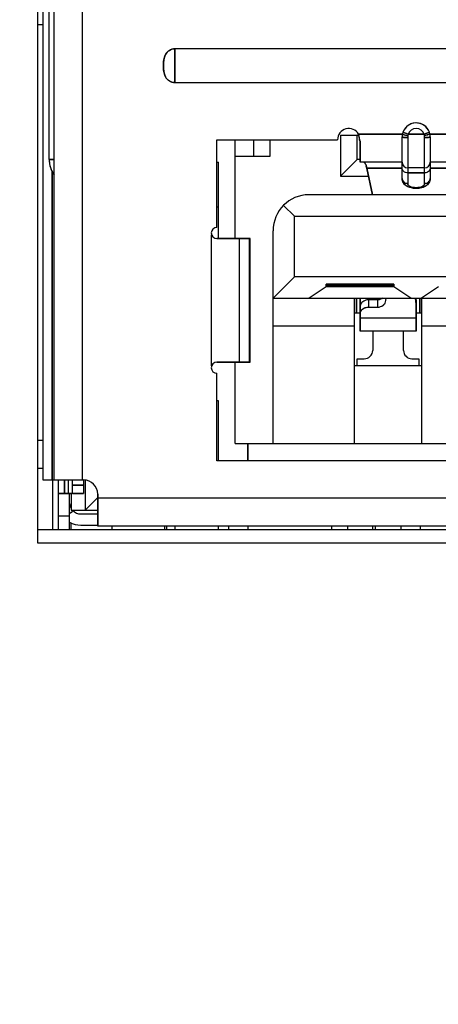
# Model space of a CAD drawing. Header units: millimetres. Extents: x 0 to 1750, y -1720 to 477.
# Tile 285 of 317: x 633 to 641, y -78 to -60. Entities that reach past the tile are written whole.
import ezdxf

# ---------------------------------------------------------------- set-up
doc = ezdxf.new("R2010")
doc.units = ezdxf.units.MM
doc.header["$LTSCALE"] = 92.51
doc.header["$PDMODE"] = 3
doc.header["$PDSIZE"] = 8
doc.layers.get('0').update_dxf_attribs({"linetype": 'CONTINUOUS'})
doc.layers.get('Defpoints').update_dxf_attribs({"linetype": 'CONTINUOUS'})
for name, color, linetype in [('000-VC5000_DXF_DIMENSION', 7, 'CONTINUOUS'), ('101304998_DXF_CONTINUOUS_LINE', 7, 'CONTINUOUS'), ('_101304998_1DXF_CONTINUOUS_LINE', 7, 'CONTINUOUS'), ('CAP1206_0805DXF_CONTINUOUS_LINE', 7, 'CONTINUOUS'), ('CAP_D8X9L_3PDXF_CONTINUOUS_LINE', 7, 'CONTINUOUS'), ('DE-11-072043DXF_CONTINUOUS_LINE', 7, 'CONTINUOUS'), ('DE-19-009523DXF_CONTINUOUS_LINE', 7, 'CONTINUOUS'), ('MANIFOLD_SOLDXF_CONTINUOUS_LINE', 7, 'CONTINUOUS'), ('RES0402_M_1_DXF_CONTINUOUS_LINE', 7, 'CONTINUOUS'), ('SOT457_M_1_1DXF_CONTINUOUS_LINE', 7, 'CONTINUOUS')]:
    doc.layers.add(name, color=color, linetype=linetype)
doc.styles.get("Standard").update_dxf_attribs({"font": 'ISOCP', "width": 0.8})
doc.dimstyles.new('DIMSTYLE_1', dxfattribs={"dimtxt": 6, "dimasz": 6, "dimexe": 2.5, "dimexo": 0.5, "dimgap": 0.75, "dimtad": 1, "dimdsep": 46, "dimtxsty": 'STANDARD', "dimblk": '_FILLED', "dimblk1": '_FILLED', "dimblk2": '_FILLED', "dimcen": 0.09, "dimclrt": 3, "dimazin": 2, "dimtp": 0.5, "dimtm": 0.5, "dimtfac": 1, "dimtofl": 0, "dimtmove": 0, "dimatfit": 3, "dimldrblk": '_FILLED', "dimfxl": 1, "dimtolj": 1, "dimarcsym": 0})

# ---------------------------------------------------------------- blocks, each defined once
blk = doc.blocks.new('_FILLED')
at = {"color": 0, "linetype": 'ByBlock'}
blk.add_solid([(0, 0), (-1, 0.1667), (-1, -0.1667)], dxfattribs=at)
blk = doc.blocks.new('*D2')
at = {"layer": '000-VC5000_DXF_DIMENSION', "color": 0, "lineweight": -2}
for p, q in [((639.383, -14.055), (565.083, -14.055)), ((567.583, -20.055), (567.583, -217.955)), ((614.883, -223.955), (565.083, -223.955))]:
    blk.add_line(p, q, dxfattribs=at)
at = {"layer": 'Defpoints', "color": 0}
for p in [(639.883, -14.055), (567.583, -223.955), (615.383, -223.955)]:
    blk.add_point(p, dxfattribs=at)
at = {"layer": '000-VC5000_DXF_DIMENSION', "color": 0, "linetype": 'ByBlock', "lineweight": -2, "xscale": 6, "yscale": 6, "zscale": 6}
for p, rotation in [((567.583, -14.055), 90), ((567.583, -223.955), 270)]:
    blk.add_blockref('_FILLED', p, dxfattribs=dict(at, rotation=rotation))
at = {"layer": '000-VC5000_DXF_DIMENSION', "color": 3, "insert": (558.833, -119.099), "char_height": 6, "attachment_point": 2, "rotation": 90, "line_spacing_factor": 0.9}
blk.add_mtext('\\A1;209.9', dxfattribs=at)

msp = doc.modelspace()

# ---------------------------------------------------------------- linework, layer by layer
at = {"layer": '101304998_DXF_CONTINUOUS_LINE'}
for p, q in [((633.615, -39.165), (633.615, -68.365)), ((633.816, -68.365), (633.816, -39.165)), ((634.316, -39.129), (634.316, -68.365)), ((633.728, -62.655), (633.728, -59.655)), ((635.966, -61.285), (635.966, -60.685)), ((650.566, -60.685), (635.966, -60.685)), ((635.966, -61.285), (650.566, -61.285)), ((638.916, -62.225), (638.916, -62.955)), ((638.916, -62.225), (639.239, -62.225)), ((639.216, -62.655), (639.216, -62.225)), ((639.239, -62.205), (640.021, -62.205)), ((640.016, -62.996), (640.016, -62.255)), ((640.124, -62.205), (640.03, -62.172)), ((640.116, -62.265), (640.116, -63.082)), ((640.124, -62.205), (640.407, -62.205)), ((640.501, -62.172), (640.407, -62.205)), ((640.416, -63.082), (640.416, -62.265)), ((640.511, -62.205), (641.292, -62.205)), ((640.516, -62.255), (640.516, -62.705)), ((636.716, -63.865), (636.716, -62.305)), ((636.716, -62.305), (638.866, -62.305)), ((637.041, -64.065), (637.041, -62.305)), ((637.366, -62.305), (637.366, -62.595)), ((637.666, -62.595), (637.666, -62.305)), ((639.266, -62.705), (639.266, -62.337)), ((637.041, -62.595), (637.666, -62.595)), ((633.728, -62.655), (633.816, -62.655)), ((636.716, -62.705), (636.741, -62.705)), ((636.741, -64.065), (636.741, -62.705)), ((639.216, -62.655), (638.916, -62.955)), ((639.266, -62.655), (639.216, -62.655)), ((640.016, -62.705), (639.266, -62.705)), ((639.358, -62.728), (639.362, -62.736)), ((641.266, -62.705), (640.516, -62.705)), ((640.516, -62.71), (640.516, -62.996)), ((633.782, -62.878), (633.782, -68.365)), ((638.916, -62.955), (639.417, -62.955)), ((639.385, -62.809), (639.488, -63.285)), ((639.385, -62.809), (640.016, -62.809)), ((640.416, -62.805), (640.116, -62.805)), ((640.116, -62.895), (640.416, -62.895)), ((640.516, -62.809), (641.146, -62.809)), ((648.176, -63.285), (638.356, -63.285)), ((638.096, -63.665), (637.903, -63.473)), ((636.741, -63.505), (636.716, -63.505)), ((638.096, -64.745), (638.096, -63.665)), ((638.096, -63.665), (648.436, -63.665)), ((636.621, -66.334), (636.621, -63.996)), ((637.716, -67.715), (637.716, -63.925)), ((636.716, -64.065), (637.307, -64.065)), ((637.111, -64.065), (637.111, -66.265)), ((637.297, -66.265), (637.297, -64.065)), ((637.307, -66.265), (637.307, -64.065)), ((637.716, -65.125), (638.096, -64.745)), ((648.436, -64.745), (638.096, -64.745)), ((638.661, -64.925), (638.661, -64.875)), ((639.871, -64.875), (638.661, -64.875)), ((638.686, -64.905), (638.686, -64.875)), ((639.839, -64.889), (638.693, -64.889)), ((639.846, -64.875), (639.846, -64.905)), ((639.871, -64.925), (639.871, -64.875)), ((638.661, -64.925), (638.361, -65.125)), ((639.871, -64.925), (638.661, -64.925)), ((638.686, -64.905), (639.846, -64.905)), ((640.171, -65.125), (639.871, -64.925)), ((640.661, -64.925), (640.361, -65.125)), ((637.716, -65.125), (648.816, -65.125)), ((639.166, -67.715), (639.166, -65.125)), ((639.202, -65.135), (639.166, -65.135)), ((639.202, -65.135), (639.202, -65.385)), ((639.265, -65.135), (639.202, -65.135)), ((639.266, -65.715), (639.266, -65.125)), ((639.416, -65.156), (639.416, -65.286)), ((639.577, -65.156), (639.416, -65.156)), ((639.577, -65.156), (639.577, -65.286)), ((639.726, -65.167), (639.73, -65.125)), ((640.251, -65.125), (640.266, -65.286)), ((640.266, -65.156), (640.263, -65.125)), ((640.266, -65.156), (640.266, -65.715)), ((640.329, -65.135), (640.267, -65.135)), ((640.329, -65.385), (640.329, -65.135)), ((640.361, -65.135), (640.329, -65.135)), ((640.366, -67.715), (640.366, -65.125)), ((639.166, -65.385), (639.266, -65.385)), ((639.416, -65.286), (639.577, -65.286)), ((640.266, -65.385), (640.366, -65.385)), ((639.266, -65.474), (640.266, -65.474)), ((639.166, -65.625), (637.716, -65.625)), ((640.266, -65.715), (639.266, -65.715)), ((639.491, -65.715), (639.491, -66.056)), ((640.041, -66.056), (640.041, -65.715)), ((641.666, -65.625), (640.366, -65.625)), ((637.307, -66.265), (636.716, -66.265)), ((637.041, -67.715), (637.041, -66.265)), ((639.216, -66.325), (639.216, -66.206)), ((639.216, -66.206), (639.341, -66.206)), ((640.191, -66.206), (640.316, -66.206)), ((640.316, -66.206), (640.316, -66.325)), ((636.716, -68.025), (636.716, -66.465)), ((639.166, -66.325), (640.366, -66.325)), ((636.741, -66.955), (636.716, -66.955)), ((636.741, -68.025), (636.741, -66.955)), ((637.041, -67.715), (641.516, -67.715)), ((637.266, -68.025), (637.266, -67.715)), ((641.266, -68.025), (636.716, -68.025)), ((633.615, -68.365), (633.815, -68.365)), ((633.791, -69.255), (633.791, -68.365)), ((633.816, -68.365), (634.341, -68.365)), ((633.891, -69.255), (633.891, -68.365)), ((633.997, -68.365), (633.997, -68.605)), ((634.065, -68.365), (634.065, -68.605)), ((634.141, -68.605), (634.141, -68.365)), ((634.341, -68.365), (634.341, -68.605)), ((634.366, -68.365), (634.366, -68.905)), ((634.141, -68.455), (634.341, -68.455)), ((633.891, -68.605), (634.116, -68.605)), ((634.091, -69.255), (634.091, -68.605)), ((634.116, -68.605), (634.116, -68.905)), ((634.341, -68.605), (634.141, -68.605)), ((634.366, -68.905), (634.588, -68.683)), ((634.591, -69.185), (634.591, -68.615)), ((634.591, -68.685), (651.941, -68.685)), ((634.116, -68.905), (634.591, -68.905)), ((634.149, -68.91), (634.118, -68.942)), ((633.891, -69.005), (634.091, -69.005)), ((634.118, -68.942), (634.091, -68.969)), ((634.291, -68.969), (634.591, -68.969)), ((634.116, -69.255), (634.116, -69.129)), ((634.291, -69.169), (634.591, -69.169)), ((651.941, -69.185), (634.591, -69.185)), ((634.841, -69.185), (634.841, -69.255)), ((635.816, -69.185), (635.816, -69.255)), ((635.966, -69.185), (635.966, -69.255)), ((636.741, -69.255), (636.741, -69.185)), ((637.266, -69.185), (637.266, -69.255)), ((638.766, -69.255), (638.766, -69.185)), ((639.041, -69.185), (639.041, -69.255)), ((639.491, -69.255), (639.491, -69.185)), ((639.541, -69.255), (639.541, -69.185)), ((639.991, -69.185), (639.991, -69.255)), ((640.341, -69.255), (640.341, -69.185))]:
    msp.add_line(p, q, dxfattribs=at)
for centre, radius, start, end in [((640.266, -62.255), 0.25, 19.4712, 160.5288), ((639.066, -62.305), 0.2, 30, 180), ((657.978, -58.463), 19.109, 191.2935, 191.6967), ((640.266, -62.255), 0.25, 171.0285, 177.4294), ((640.266, -62.255), 0.25, 177.432, 179.9998), ((640.266, -62.255), 0.25, 168.4633, 171.0259), ((640.266, -62.255), 0.251, 166.7221, 168.4638), ((640.265, -62.255), 0.25, 164.9202, 166.7218), ((640.265, -62.255), 0.249, 163.1557, 164.9199), ((640.266, -62.255), 0.25, 160.5275, 163.1543), ((640.395, -60.788), 1.467, 256.7138, 257.1393), ((640.556, -60.073), 2.2, 257.1789, 258.5215), ((640.33, -62.265), 0.215, 170.3672, 180.0112), ((640.325, -62.264), 0.209, 163.6074, 170.3563), ((640.266, -62.255), 0.15, 19.4712, 160.5288), ((640.206, -62.264), 0.209, 9.6437, 16.3926), ((639.975, -60.073), 2.2, 281.4785, 282.8211), ((640.201, -62.265), 0.215, 359.9888, 9.6328), ((640.136, -60.788), 1.467, 282.8607, 283.2862), ((640.265, -62.255), 0.25, 17.7034, 19.472), ((640.266, -62.255), 0.25, 14.8836, 17.703), ((640.265, -62.255), 0.25, 11.5354, 14.8806), ((640.265, -62.255), 0.25, 1.5623, 11.5275), ((640.266, -62.255), 0.25, 0, 1.5529), ((639.333, -62.722), 0.0167, 61.4852, 67.2258), ((639.325, -62.733), 0.0304, 45.7693, 49.6065), ((639.254, -62.782), 0.117, 27.564, 29.1206), ((639.184, -62.816), 0.195, 23.2122, 24.3109), ((638.906, -62.917), 0.491, 17.2174, 17.8042), ((638.816, -62.945), 0.585, 15.8996, 17.1959), ((638.713, -62.974), 0.693, 15.4611, 15.9225), ((638.57, -63.013), 0.84, 14.069, 15.4315), ((640.116, -62.705), 0.1, 180, 270), ((640.416, -62.705), 0.1, 270, 0), ((640.155, -62.996), 0.139, 180.0096, 188.1082), ((640.376, -62.996), 0.14, 351.5973, 359.9947), ((638.356, -63.925), 0.64, 90, 180), ((636.716, -63.965), 0.1, 90, 270), ((639.341, -66.056), 0.15, 270, 0), ((640.191, -66.056), 0.15, 180, 270), ((636.716, -66.365), 0.1, 90, 270), ((634.341, -68.615), 0.25, 0, 90), ((634.291, -68.769), 0.2, 189.9916, 208.888), ((634.291, -68.769), 0.2, 224.9999, 270), ((634.291, -68.769), 0.4, 239.9857, 270)]:
    msp.add_arc(centre, radius, start, end, dxfattribs=at)
for points, knots in [([(635.966, -60.685), (635.932, -60.685), (635.863, -60.705), (635.767, -60.809), (635.765, -60.985), (635.767, -61.161), (635.863, -61.266), (635.932, -61.285), (635.966, -61.285)], [0, 0, 0, 0, 0.12524, 0.250636, 0.500064, 0.749393, 0.874728, 1, 1, 1, 1]), ([(640.016, -62.255), (640.016, -62.257), (640.019, -62.258), (640.022, -62.259), (640.023, -62.259)], [0, 0, 0, 0, 0.588688, 1, 1, 1, 1]), ([(640.021, -62.205), (640.021, -62.206), (640.025, -62.207), (640.031, -62.209), (640.043, -62.212), (640.052, -62.215), (640.058, -62.216)], [0, 0, 0, 0, 0.062858, 0.249165, 0.567001, 1, 1, 1, 1]), ([(640.023, -62.259), (640.035, -62.262), (640.067, -62.264), (640.097, -62.265), (640.116, -62.265)], [0, 0, 0, 0, 0.41525, 1, 1, 1, 1]), ([(640.416, -62.265), (640.428, -62.265), (640.451, -62.265), (640.484, -62.263), (640.501, -62.26), (640.516, -62.258), (640.516, -62.255)], [0, 0, 0, 0, 0.363643, 0.699215, 0.921698, 1, 1, 1, 1]), ([(640.51, -62.206), (640.509, -62.207), (640.497, -62.21), (640.484, -62.213), (640.474, -62.216)], [0, 0, 0, 0, 0.109738, 1, 1, 1, 1]), ([(640.511, -62.205), (640.511, -62.205), (640.51, -62.206), (640.51, -62.206), (640.51, -62.206)], [0, 0, 0, 0, 0.326833, 1, 1, 1, 1]), ([(639.341, -62.707), (639.342, -62.707), (639.343, -62.708), (639.344, -62.709), (639.345, -62.71)], [0, 0, 0, 0, 0.481996, 1, 1, 1, 1]), ([(640.116, -62.895), (640.091, -62.895), (640.041, -62.88), (640.016, -62.832), (640.016, -62.809)], [0, 0, 0, 0, 0.526206, 1, 1, 1, 1]), ([(640.495, -62.861), (640.481, -62.878), (640.452, -62.892), (640.423, -62.895), (640.416, -62.895)], [0, 0, 0, 0, 0.739857, 1, 1, 1, 1]), ([(640.016, -62.996), (640.016, -63.019), (640.041, -63.067), (640.091, -63.082), (640.116, -63.082)], [0, 0, 0, 0, 0.473794, 1, 1, 1, 1]), ([(640.514, -63.017), (640.51, -63.042), (640.488, -63.09), (640.426, -63.14), (640.349, -63.167), (640.265, -63.175), (640.182, -63.166), (640.105, -63.139), (640.043, -63.09), (640.021, -63.041), (640.017, -63.016)], [0, 0, 0, 0, 0.119715, 0.24002, 0.366322, 0.500166, 0.633959, 0.760145, 0.880158, 1, 1, 1, 1]), ([(640.116, -63.082), (640.116, -63.106), (640.154, -63.139), (640.21, -63.155), (640.266, -63.161), (640.322, -63.155), (640.377, -63.139), (640.415, -63.106), (640.416, -63.082)], [0, 0, 0, 0, 0.194547, 0.338438, 0.5, 0.661562, 0.805453, 1, 1, 1, 1]), ([(640.416, -63.082), (640.441, -63.082), (640.491, -63.067), (640.516, -63.019), (640.516, -62.996)], [0, 0, 0, 0, 0.526206, 1, 1, 1, 1]), ([(638.693, -64.889), (638.691, -64.889), (638.689, -64.889), (638.686, -64.889), (638.686, -64.889)], [0, 0, 0, 0, 0.746644, 1, 1, 1, 1]), ([(639.846, -64.889), (639.846, -64.889), (639.842, -64.889), (639.84, -64.889), (639.839, -64.889)], [0, 0, 0, 0, 0.253354, 1, 1, 1, 1]), ([(639.358, -65.166), (639.349, -65.169), (639.316, -65.184), (639.289, -65.211), (639.277, -65.235)], [0, 0, 0, 0, 0.263292, 1, 1, 1, 1]), ([(639.577, -65.286), (639.613, -65.286), (639.684, -65.265), (639.723, -65.2), (639.726, -65.167)], [0, 0, 0, 0, 0.526141, 1, 1, 1, 1]), ([(639.266, -65.414), (639.266, -65.381), (639.303, -65.308), (639.378, -65.286), (639.416, -65.286)], [0, 0, 0, 0, 0.472466, 1, 1, 1, 1])]:
    msp.add_open_spline(points, degree=3, knots=knots, dxfattribs=at)
for points in [[(633.728, -62.655), (633.728, -62.753), (633.76, -62.854), (633.815, -62.935)], [(639.346, -62.711), (639.35, -62.715), (639.354, -62.72), (639.356, -62.725)], [(639.363, -62.739), (639.367, -62.748), (639.37, -62.757), (639.373, -62.767)], [(640.516, -62.809), (640.516, -62.828), (640.507, -62.847), (640.495, -62.861)], [(639.277, -65.235), (639.27, -65.25), (639.266, -65.268), (639.266, -65.285)], [(639.416, -65.156), (639.396, -65.156), (639.376, -65.16), (639.358, -65.166)], [(639.632, -65.147), (639.614, -65.153), (639.595, -65.156), (639.577, -65.156)], [(639.674, -65.125), (639.661, -65.135), (639.647, -65.142), (639.632, -65.147)]]:
    msp.add_open_spline(points, degree=3, dxfattribs=at)
at = {"layer": '_101304998_1DXF_CONTINUOUS_LINE'}
for p, q in [((633.728, -62.655), (633.728, -59.655)), ((638.916, -62.225), (638.916, -62.955)), ((638.916, -62.225), (639.243, -62.225)), ((639.216, -62.655), (639.216, -62.225)), ((637.041, -64.065), (637.041, -62.305)), ((637.366, -62.305), (637.366, -62.595)), ((637.666, -62.595), (637.666, -62.305)), ((637.041, -62.595), (637.666, -62.595)), ((633.816, -62.655), (633.728, -62.655)), ((639.216, -62.655), (638.916, -62.955)), ((639.266, -62.655), (639.216, -62.655)), ((638.916, -62.955), (639.417, -62.955)), ((648.176, -63.285), (638.356, -63.285)), ((638.096, -63.665), (637.903, -63.473)), ((638.096, -64.745), (638.096, -63.665)), ((638.096, -63.665), (648.436, -63.665)), ((637.716, -67.715), (637.716, -63.925)), ((637.716, -65.125), (638.096, -64.745)), ((648.436, -64.745), (638.096, -64.745)), ((638.661, -64.925), (638.661, -64.875)), ((639.871, -64.875), (638.661, -64.875)), ((638.686, -64.905), (638.686, -64.875)), ((639.839, -64.889), (638.693, -64.889)), ((639.846, -64.905), (639.846, -64.875)), ((639.871, -64.875), (639.871, -64.925)), ((638.661, -64.925), (638.361, -65.125)), ((639.871, -64.925), (638.661, -64.925)), ((638.686, -64.905), (639.846, -64.905)), ((640.171, -65.125), (639.871, -64.925)), ((640.661, -64.925), (640.361, -65.125)), ((637.716, -65.125), (648.816, -65.125)), ((639.166, -67.715), (639.166, -65.125)), ((639.202, -65.135), (639.166, -65.135)), ((639.202, -65.385), (639.202, -65.135)), ((639.261, -65.135), (639.202, -65.135)), ((639.266, -65.125), (639.266, -65.715)), ((639.416, -65.156), (639.416, -65.286)), ((639.577, -65.156), (639.416, -65.156)), ((639.577, -65.156), (639.577, -65.286)), ((639.726, -65.167), (639.73, -65.125)), ((640.251, -65.125), (640.266, -65.286)), ((640.266, -65.156), (640.263, -65.125)), ((640.266, -65.715), (640.266, -65.156)), ((640.329, -65.135), (640.27, -65.135)), ((640.329, -65.135), (640.329, -65.385)), ((640.361, -65.135), (640.329, -65.135)), ((640.366, -67.715), (640.366, -65.125)), ((639.166, -65.385), (639.265, -65.385)), ((639.416, -65.286), (639.577, -65.286)), ((640.266, -65.385), (640.366, -65.385)), ((639.266, -65.474), (640.266, -65.474)), ((639.166, -65.625), (637.716, -65.625)), ((640.266, -65.715), (639.266, -65.715)), ((639.491, -65.715), (639.491, -66.056)), ((640.041, -66.056), (640.041, -65.715)), ((641.666, -65.625), (640.366, -65.625)), ((637.041, -67.715), (637.041, -66.265)), ((639.216, -66.325), (639.216, -66.206)), ((639.216, -66.206), (639.341, -66.206)), ((640.191, -66.206), (640.316, -66.206)), ((640.316, -66.206), (640.316, -66.325)), ((639.166, -66.325), (640.366, -66.325)), ((637.041, -67.715), (641.516, -67.715)), ((637.266, -67.715), (637.266, -68.025)), ((633.791, -69.255), (633.791, -68.365)), ((633.891, -69.255), (633.891, -68.365)), ((633.997, -68.605), (633.997, -68.365)), ((634.065, -68.365), (634.065, -68.605)), ((634.141, -68.605), (634.141, -68.365)), ((634.341, -68.365), (634.341, -68.605)), ((634.341, -68.455), (634.141, -68.455)), ((634.14, -68.605), (633.891, -68.605)), ((634.091, -69.255), (634.091, -68.625)), ((634.141, -68.605), (634.341, -68.605)), ((634.149, -68.91), (634.118, -68.942)), ((633.891, -69.005), (634.091, -69.005)), ((634.118, -68.942), (634.091, -68.969)), ((634.291, -68.969), (634.591, -68.969)), ((634.291, -69.169), (634.591, -69.169)), ((637.266, -69.185), (637.266, -69.255)), ((638.766, -69.255), (638.766, -69.185)), ((639.041, -69.185), (639.041, -69.255)), ((639.491, -69.255), (639.491, -69.185)), ((639.541, -69.255), (639.541, -69.185)), ((639.991, -69.185), (639.991, -69.255))]:
    msp.add_line(p, q, dxfattribs=at)
for centre, radius, start, end in [((634.217, -62.655), 0.489, 180.0059, 185.7893), ((638.356, -63.925), 0.64, 90, 180), ((639.341, -66.056), 0.15, 270, 0), ((640.191, -66.056), 0.15, 180, 270), ((634.291, -68.769), 0.2, 184.5232, 208.91), ((634.291, -68.769), 0.2, 225.0047, 270.0237), ((634.291, -68.769), 0.4, 239.9995, 270.0118)]:
    msp.add_arc(centre, radius, start, end, dxfattribs=at)
for points, knots in [([(633.731, -62.705), (633.735, -62.746), (633.754, -62.827), (633.792, -62.901), (633.816, -62.935)], [0, 0, 0, 0, 0.500495, 1, 1, 1, 1]), ([(638.686, -64.889), (638.686, -64.889), (638.687, -64.889), (638.687, -64.889), (638.69, -64.889), (638.692, -64.889), (638.693, -64.889)], [0, 0, 0, 0, 0.061378, 0.248421, 0.561901, 1, 1, 1, 1]), ([(639.277, -65.235), (639.275, -65.239), (639.269, -65.255), (639.266, -65.272), (639.266, -65.285)], [0, 0, 0, 0, 0.253757, 1, 1, 1, 1]), ([(639.358, -65.166), (639.34, -65.172), (639.308, -65.19), (639.285, -65.219), (639.277, -65.235)], [0, 0, 0, 0, 0.51475, 1, 1, 1, 1]), ([(639.577, -65.286), (639.613, -65.286), (639.668, -65.269), (639.714, -65.216), (639.725, -65.184), (639.726, -65.167)], [0, 0, 0, 0, 0.52093, 0.766311, 1, 1, 1, 1]), ([(639.674, -65.125), (639.671, -65.128), (639.658, -65.137), (639.643, -65.143), (639.632, -65.147)], [0, 0, 0, 0, 0.246256, 1, 1, 1, 1]), ([(639.266, -65.414), (639.266, -65.397), (639.271, -65.374), (639.282, -65.355), (639.286, -65.35)], [0, 0, 0, 0, 0.74366, 1, 1, 1, 1]), ([(639.286, -65.35), (639.299, -65.33), (639.34, -65.297), (639.39, -65.286), (639.416, -65.286)], [0, 0, 0, 0, 0.484244, 1, 1, 1, 1])]:
    msp.add_open_spline(points, degree=3, knots=knots, dxfattribs=at)
for points in [[(639.416, -65.156), (639.396, -65.156), (639.376, -65.16), (639.358, -65.166)], [(639.632, -65.147), (639.614, -65.153), (639.595, -65.156), (639.577, -65.156)]]:
    msp.add_open_spline(points, degree=3, dxfattribs=at)
at = {"layer": 'CAP1206_0805DXF_CONTINUOUS_LINE'}
msp.add_line((633.516, -67.655), (633.615, -67.655), dxfattribs=at)
at = {"layer": 'CAP_D8X9L_3PDXF_CONTINUOUS_LINE'}
msp.add_line((633.615, -60.256), (633.516, -60.256), dxfattribs=at)
at = {"layer": 'DE-11-072043DXF_CONTINUOUS_LINE'}
for p, q in [((633.516, -38.135), (633.516, -69.485)), ((633.516, -69.485), (653.016, -69.485))]:
    msp.add_line(p, q, dxfattribs=at)
at = {"layer": 'DE-19-009523DXF_CONTINUOUS_LINE'}
msp.add_line((653.016, -69.255), (633.516, -69.255), dxfattribs=at)
msp.add_line((653.016, -69.255), (633.516, -69.255), dxfattribs=at)
at = {"layer": 'MANIFOLD_SOLDXF_CONTINUOUS_LINE'}
for p, q in [((633.615, -39.165), (633.615, -68.365)), ((633.816, -68.365), (633.816, -39.165)), ((634.316, -39.129), (634.316, -68.365)), ((635.966, -60.685), (635.966, -61.285)), ((650.566, -60.685), (635.966, -60.685)), ((635.966, -61.285), (650.566, -61.285)), ((640.021, -62.205), (639.239, -62.205)), ((639.239, -62.208), (639.239, -62.205)), ((640.016, -62.249), (640.016, -62.255)), ((640.016, -62.705), (640.016, -62.255)), ((640.03, -62.172), (640.124, -62.205)), ((640.116, -62.265), (640.116, -63.082)), ((640.407, -62.205), (640.124, -62.205)), ((640.407, -62.205), (640.501, -62.172)), ((640.416, -63.082), (640.416, -62.265)), ((641.292, -62.205), (640.511, -62.205)), ((640.516, -62.255), (640.516, -62.25)), ((640.516, -62.255), (640.516, -62.705)), ((636.716, -63.865), (636.716, -62.305)), ((636.716, -62.305), (638.866, -62.305)), ((639.266, -62.337), (639.266, -62.705)), ((636.716, -62.705), (636.741, -62.705)), ((636.741, -64.065), (636.741, -62.705)), ((640.016, -62.705), (639.266, -62.705)), ((640.016, -62.996), (640.016, -62.706)), ((641.266, -62.705), (640.516, -62.705)), ((640.516, -62.706), (640.516, -62.996)), ((633.782, -68.365), (633.782, -62.878)), ((639.488, -63.285), (639.385, -62.809)), ((640.016, -62.809), (639.385, -62.809)), ((640.416, -62.805), (640.116, -62.805)), ((640.416, -62.895), (640.116, -62.895)), ((641.146, -62.809), (640.516, -62.809)), ((636.741, -63.505), (636.716, -63.505)), ((636.621, -66.334), (636.621, -63.996)), ((637.307, -64.065), (636.716, -64.065)), ((637.111, -64.065), (637.111, -66.265)), ((637.297, -66.265), (637.297, -64.065)), ((637.307, -66.265), (637.307, -64.065)), ((636.716, -66.265), (637.307, -66.265)), ((636.716, -68.025), (636.716, -66.465)), ((636.741, -66.955), (636.716, -66.955)), ((636.741, -68.025), (636.741, -66.955)), ((641.266, -68.025), (636.716, -68.025)), ((633.615, -68.365), (633.812, -68.365)), ((633.816, -68.365), (634.341, -68.365)), ((634.366, -68.367), (634.366, -68.905)), ((634.116, -68.605), (634.116, -68.905)), ((634.366, -68.905), (634.588, -68.683)), ((634.591, -68.615), (634.591, -69.185)), ((634.591, -68.685), (651.941, -68.685)), ((634.116, -68.905), (634.591, -68.905)), ((634.116, -69.255), (634.116, -69.129)), ((651.941, -69.185), (634.591, -69.185)), ((634.841, -69.185), (634.841, -69.255)), ((635.816, -69.185), (635.816, -69.255)), ((635.966, -69.185), (635.966, -69.255)), ((636.741, -69.255), (636.741, -69.185)), ((640.341, -69.255), (640.341, -69.185))]:
    msp.add_line(p, q, dxfattribs=at)
for centre, radius, start, end in [((640.266, -62.255), 0.25, 19.4712, 167.5845), ((639.066, -62.305), 0.2, 30, 180), ((640.266, -62.255), 0.25, 168.4702, 177.4424), ((640.266, -62.255), 0.25, 177.449, 178.6405), ((640.266, -62.255), 0.251, 167.5843, 168.4633), ((640.33, -62.265), 0.215, 170.3672, 180.0113), ((640.325, -62.264), 0.209, 163.6074, 170.3563), ((640.266, -62.255), 0.15, 19.4712, 160.5288), ((640.206, -62.264), 0.209, 9.6437, 16.3926), ((640.201, -62.265), 0.215, 359.9888, 9.6328), ((640.265, -62.256), 0.251, 18.5923, 19.4714), ((640.266, -62.255), 0.25, 13.6301, 18.5921), ((640.265, -62.255), 0.25, 11.5361, 13.6268), ((640.266, -62.255), 0.25, 10.2476, 11.537), ((640.265, -62.255), 0.25, 1.2423, 10.2405), ((640.116, -62.705), 0.1, 180, 270), ((640.416, -62.705), 0.1, 270, 0), ((640.09, -62.996), 0.0744, 180.0153, 187.3491), ((640.441, -62.996), 0.0745, 352.2862, 359.983), ((636.716, -63.965), 0.1, 90, 270), ((636.716, -66.365), 0.1, 90, 270), ((634.341, -68.615), 0.25, 0, 90)]:
    msp.add_arc(centre, radius, start, end, dxfattribs=at)
for points, knots in [([(635.966, -61.285), (635.932, -61.285), (635.863, -61.266), (635.791, -61.188), (635.764, -61.087), (635.766, -60.985), (635.764, -60.883), (635.791, -60.782), (635.863, -60.705), (635.932, -60.685), (635.966, -60.685)], [0, 0, 0, 0, 0.124402, 0.249003, 0.37414, 0.5, 0.625859, 0.750997, 0.875598, 1, 1, 1, 1]), ([(639.266, -62.337), (639.263, -62.326), (639.255, -62.283), (639.246, -62.24), (639.239, -62.208)], [0, 0, 0, 0, 0.246255, 1, 1, 1, 1]), ([(640.116, -62.265), (640.103, -62.265), (640.08, -62.265), (640.052, -62.263), (640.033, -62.261), (640.024, -62.259), (640.018, -62.258), (640.016, -62.256), (640.016, -62.255)], [0, 0, 0, 0, 0.362859, 0.697708, 0.826383, 0.919833, 0.975588, 1, 1, 1, 1]), ([(640.021, -62.205), (640.021, -62.206), (640.022, -62.206), (640.024, -62.207), (640.029, -62.208), (640.035, -62.21), (640.043, -62.212), (640.056, -62.216), (640.067, -62.218), (640.075, -62.22)], [0, 0, 0, 0, 0.017592, 0.064245, 0.143829, 0.257965, 0.404436, 0.580335, 1, 1, 1, 1]), ([(640.075, -62.22), (640.086, -62.222), (640.1, -62.225), (640.115, -62.228), (640.119, -62.229)], [0, 0, 0, 0, 0.754918, 1, 1, 1, 1]), ([(640.51, -62.206), (640.506, -62.208), (640.495, -62.211), (640.473, -62.216), (640.445, -62.223), (640.423, -62.227), (640.413, -62.229)], [0, 0, 0, 0, 0.113796, 0.349231, 0.667114, 1, 1, 1, 1]), ([(640.467, -62.264), (640.463, -62.264), (640.446, -62.265), (640.428, -62.265), (640.416, -62.265)], [0, 0, 0, 0, 0.246035, 1, 1, 1, 1]), ([(640.516, -62.255), (640.516, -62.256), (640.51, -62.259), (640.502, -62.26), (640.486, -62.263), (640.474, -62.263), (640.467, -62.264)], [0, 0, 0, 0, 0.074459, 0.265422, 0.581573, 1, 1, 1, 1]), ([(640.511, -62.205), (640.511, -62.205), (640.51, -62.206), (640.51, -62.206), (640.51, -62.206)], [0, 0, 0, 0, 0.313799, 1, 1, 1, 1]), ([(639.334, -62.705), (639.339, -62.705), (639.347, -62.711), (639.354, -62.721), (639.363, -62.738), (639.374, -62.768), (639.381, -62.794), (639.385, -62.809)], [0, 0, 0, 0, 0.120121, 0.207414, 0.317523, 0.610234, 1, 1, 1, 1]), ([(640.116, -62.895), (640.091, -62.895), (640.052, -62.882), (640.021, -62.844), (640.016, -62.82), (640.016, -62.809)], [0, 0, 0, 0, 0.520323, 0.765468, 1, 1, 1, 1]), ([(640.516, -62.809), (640.516, -62.82), (640.51, -62.844), (640.479, -62.882), (640.441, -62.895), (640.416, -62.895)], [0, 0, 0, 0, 0.234532, 0.479677, 1, 1, 1, 1]), ([(640.516, -62.996), (640.516, -63.023), (640.498, -63.079), (640.435, -63.135), (640.354, -63.166), (640.266, -63.176), (640.177, -63.166), (640.096, -63.135), (640.033, -63.078), (640.016, -63.023), (640.016, -62.996)], [0, 0, 0, 0, 0.120618, 0.240507, 0.366168, 0.500041, 0.633907, 0.759545, 0.879402, 1, 1, 1, 1]), ([(640.016, -63.006), (640.018, -63.016), (640.025, -63.037), (640.056, -63.071), (640.092, -63.082), (640.116, -63.082)], [0, 0, 0, 0, 0.234725, 0.480642, 1, 1, 1, 1]), ([(640.266, -63.159), (640.246, -63.159), (640.21, -63.155), (640.168, -63.142), (640.141, -63.126), (640.123, -63.11), (640.116, -63.093), (640.116, -63.082)], [0, 0, 0, 0, 0.318016, 0.601256, 0.722155, 0.827518, 1, 1, 1, 1]), ([(640.416, -63.082), (640.416, -63.093), (640.408, -63.11), (640.39, -63.126), (640.363, -63.142), (640.321, -63.155), (640.285, -63.159), (640.266, -63.159)], [0, 0, 0, 0, 0.172482, 0.277845, 0.398744, 0.681984, 1, 1, 1, 1]), ([(640.416, -63.082), (640.439, -63.082), (640.475, -63.071), (640.506, -63.038), (640.514, -63.017), (640.515, -63.006)], [0, 0, 0, 0, 0.519301, 0.765255, 1, 1, 1, 1])]:
    msp.add_open_spline(points, degree=3, knots=knots, dxfattribs=at)
at = {"layer": 'RES0402_M_1_DXF_CONTINUOUS_LINE'}
for p, q in [((635.781, -69.185), (635.781, -69.255)), ((636.924, -69.185), (636.924, -69.255))]:
    msp.add_line(p, q, dxfattribs=at)
at = {"layer": 'SOT457_M_1_1DXF_CONTINUOUS_LINE'}
msp.add_line((633.516, -68.155), (633.615, -68.155), dxfattribs=at)

# ---------------------------------------------------------------- dimensions: what is measured, and where the dimension line sits
at = {"layer": '000-VC5000_DXF_DIMENSION'}
dim = msp.add_linear_dim(base=(567.583, -223.955), p1=(639.883, -14.055), p2=(615.383, -223.955), angle=270, dimstyle='DIMSTYLE_1', dxfattribs=at)
dim.commit()
dim.dimension.update_dxf_attribs({"geometry": '*D2', "text_midpoint": (567.583, -119.099), "dimtype": 160})

doc.saveas('drawing.dxf')
